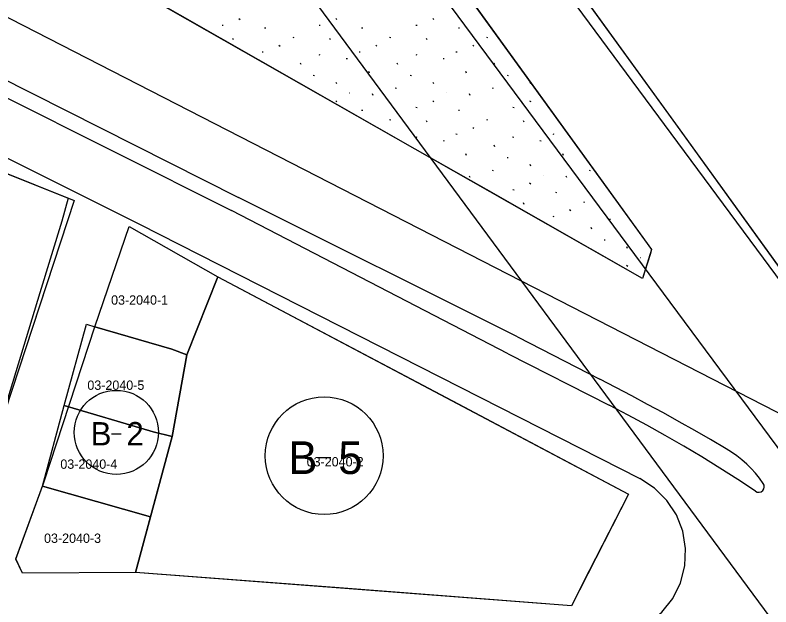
# Model space of a CAD drawing. Extents: x 413946 to 415528, y 4453939 to 4454944.
# Drawn here: x 414117.8 to 414198.6, y 4454657.6 to 4454721 of the extents above; entities that cross this region are included whole.
import ezdxf

# ---------------------------------------------------------------- set-up
doc = ezdxf.new("R2010")
doc.units = 0
for name, color, linetype in [('0_KADASTRO', 7, 'Continuous'), ('HAT_ENERJI_NAKIL_HAT', 7, 'Continuous'), ('KST_ENERJI_NAKIL_HAT', 7, 'Continuous'), ('Level 27', 7, 'Continuous'), ('Level 28', 7, 'Continuous'), ('Level 41', 7, 'Continuous'), ('Level 54', 7, 'Continuous'), ('Level 62', 7, 'Continuous'), ('SEMBOL', 7, 'Continuous'), ('SNR_FONKSIYON', 7, 'Continuous')]:
    doc.layers.add(name, color=color, linetype=linetype)

msp = doc.modelspace()

# ---------------------------------------------------------------- linework, layer by layer
at = {"layer": '0_KADASTRO'}
for points in [[(414096.99, 4454835.77), (414098.7, 4454839.14), (414238.98, 4454892.53), (414254.93, 4454896.1), (414267.24, 4454897.45), (414291.64, 4454897.36), (414301.38, 4454895.97), (414237.57, 4454666.8), (414236.56, 4454663.13), (414213.19, 4454675.19), (414204.39, 4454687.27), (414188.47, 4454709.34), (414167.47, 4454738.38)], [(414085.37, 4454749.55), (414107.18, 4454790.27), (414110.22, 4454795.94), (414114.42, 4454794.63), (414180.37, 4454703.49), (414185.88, 4454695.87), (414185.72, 4454695.34), (414184.91, 4454692.77), (414168.2, 4454702.3), (414160.59, 4454706.64)], [(414105, 4454682.21), (414108.88, 4454694.5), (414111.77, 4454704.03), (414112.48, 4454705.78), (414123.46, 4454701.4), (414122.78, 4454698.93), (414120.42, 4454691.25), (414116.62, 4454678.79)], [(414126.299, 4454687.617), (414129.969, 4454698.337), (414139.47, 4454692.97), (414136.16, 4454684.6), (414134.53, 4454685.21)], [(414130.67, 4454661.32), (414132.26, 4454667.25), (414134.57, 4454675.85), (414136.16, 4454684.6), (414139.47, 4454692.97), (414183.42, 4454669.69), (414178.5, 4454660.08), (414177.3, 4454657.75)], [(414123.03, 4454679.18), (414125.4, 4454687.88), (414126.299, 4454687.617), (414134.53, 4454685.21), (414136.16, 4454684.6), (414134.57, 4454675.85), (414132.54, 4454676.37), (414132.19, 4454676.46)], [(414120.7, 4454670.54), (414123.03, 4454679.18), (414132.19, 4454676.46), (414132.54, 4454676.37), (414134.57, 4454675.85), (414132.26, 4454667.25)], [(414117.85, 4454662.75), (414120.7, 4454670.54), (414132.26, 4454667.25), (414130.67, 4454661.32), (414118.55, 4454661.23)]]:
    msp.add_lwpolyline(points, close=True, dxfattribs=at)
at = {"layer": 'HAT_ENERJI_NAKIL_HAT'}
msp.add_lwpolyline([(414658.516, 4453939.478), (414647.224, 4454070.234), (413999.883, 4454943.957)], dxfattribs=at)
at = {"layer": 'KST_ENERJI_NAKIL_HAT'}
for p, q in [((414158.371, 4454748.301), (414184.473, 4454712.979)), ((414230.556, 4454613.267), (414140.517, 4454735.108)), ((414184.473, 4454712.979), (414213, 4454674.376))]:
    msp.add_line(p, q, dxfattribs=at)
at = {"layer": 'Level 27'}
for p, q in [((414129.958, 4454698.343), (414139.47, 4454692.97)), ((414139.47, 4454692.97), (414147.49, 4454688.722)), ((414147.49, 4454688.722), (414165.164, 4454679.36)), ((414165.164, 4454679.36), (414183.42, 4454669.69)), ((414183.42, 4454669.69), (414177.3, 4454657.75)), ((414152.449, 4454659.653), (414130.67, 4454661.32)), ((414177.3, 4454657.75), (414152.449, 4454659.653))]:
    msp.add_line(p, q, dxfattribs=at)
at = {"layer": 'Level 28'}
for p, q in [((414114.42, 4454794.63), (414185.88, 4454695.87)), ((414184.91, 4454692.77), (414085.37, 4454749.55)), ((414188.47, 4454709.34), (414167.47, 4454738.38)), ((414204.39, 4454687.27), (414188.47, 4454709.34)), ((414112.48, 4454705.78), (414124.094, 4454701.147)), ((414124.094, 4454701.147), (414111.516, 4454662.841)), ((414126.322, 4454687.722), (414129.958, 4454698.343)), ((414185.88, 4454695.87), (414184.91, 4454692.77)), ((414120.832, 4454670.945), (414126.322, 4454687.722)), ((414117.845, 4454662.754), (414120.832, 4454670.945)), ((414118.546, 4454661.229), (414117.845, 4454662.754)), ((414130.67, 4454661.32), (414118.546, 4454661.229))]:
    msp.add_line(p, q, dxfattribs=at)
at = {"layer": 'Level 41'}
for p, q in [((414141.719, 4454720.626), (414141.846, 4454720.527)), ((414141.719, 4454720.626), (414141.846, 4454720.527)), ((414152.087, 4454720.626), (414152.214, 4454720.527)), ((414152.087, 4454720.626), (414152.214, 4454720.527)), ((414162.455, 4454720.626), (414162.582, 4454720.527)), ((414162.455, 4454720.626), (414162.582, 4454720.527)), ((414139.925, 4454719.921), (414140.051, 4454719.896)), ((414139.925, 4454719.921), (414140.051, 4454719.896)), ((414144.473, 4454719.627), (414144.599, 4454719.603)), ((414144.473, 4454719.627), (414144.599, 4454719.603)), ((414150.293, 4454719.921), (414150.419, 4454719.896)), ((414150.293, 4454719.921), (414150.419, 4454719.896)), ((414154.841, 4454719.627), (414154.967, 4454719.603)), ((414154.841, 4454719.627), (414154.967, 4454719.603)), ((414160.661, 4454719.921), (414160.787, 4454719.896)), ((414160.661, 4454719.921), (414160.787, 4454719.896)), ((414165.209, 4454719.627), (414165.335, 4454719.603)), ((414165.209, 4454719.627), (414165.335, 4454719.603)), ((414141.138, 4454718.323), (414141.073, 4454718.485)), ((414141.138, 4454718.323), (414141.073, 4454718.485)), ((414147.473, 4454718.603), (414147.598, 4454718.578)), ((414147.473, 4454718.603), (414147.598, 4454718.578)), ((414151.506, 4454718.323), (414151.441, 4454718.485)), ((414151.506, 4454718.323), (414151.441, 4454718.485)), ((414157.841, 4454718.603), (414157.966, 4454718.578)), ((414157.841, 4454718.603), (414157.966, 4454718.578)), ((414161.874, 4454718.323), (414161.809, 4454718.485)), ((414161.874, 4454718.323), (414161.809, 4454718.485)), ((414168.209, 4454718.603), (414168.334, 4454718.578)), ((414168.209, 4454718.603), (414168.334, 4454718.578)), ((414145.998, 4454717.765), (414146.125, 4454717.665)), ((414145.998, 4454717.765), (414146.125, 4454717.665)), ((414156.366, 4454717.765), (414156.493, 4454717.665)), ((414156.366, 4454717.765), (414156.493, 4454717.665)), ((414166.734, 4454717.765), (414166.861, 4454717.665)), ((414166.734, 4454717.765), (414166.861, 4454717.665)), ((414144.203, 4454717.059), (414144.329, 4454717.036)), ((414144.203, 4454717.059), (414144.329, 4454717.036)), ((414150.266, 4454716.755), (414150.392, 4454716.732)), ((414150.266, 4454716.755), (414150.392, 4454716.732)), ((414154.571, 4454717.059), (414154.697, 4454717.036)), ((414154.571, 4454717.059), (414154.697, 4454717.036)), ((414160.634, 4454716.755), (414160.76, 4454716.732)), ((414160.634, 4454716.755), (414160.76, 4454716.732)), ((414164.939, 4454717.059), (414165.065, 4454717.036)), ((414164.939, 4454717.059), (414165.065, 4454717.036)), ((414153.195, 4454716.345), (414153.321, 4454716.321)), ((414153.195, 4454716.345), (414153.321, 4454716.321)), ((414163.563, 4454716.345), (414163.689, 4454716.321)), ((414163.563, 4454716.345), (414163.689, 4454716.321)), ((414148.363, 4454715.686), (414148.297, 4454715.848)), ((414148.363, 4454715.686), (414148.297, 4454715.848)), ((414158.731, 4454715.686), (414158.665, 4454715.848)), ((414158.731, 4454715.686), (414158.665, 4454715.848)), ((414169.099, 4454715.686), (414169.033, 4454715.848)), ((414169.099, 4454715.686), (414169.033, 4454715.848)), ((414149.682, 4454714.551), (414149.808, 4454714.527)), ((414149.682, 4454714.551), (414149.808, 4454714.527)), ((414155.7, 4454714.771), (414155.635, 4454714.935)), ((414155.7, 4454714.771), (414155.635, 4454714.935)), ((414160.05, 4454714.551), (414160.176, 4454714.527)), ((414160.05, 4454714.551), (414160.176, 4454714.527)), ((414166.068, 4454714.771), (414166.003, 4454714.935)), ((414166.068, 4454714.771), (414166.003, 4454714.935)), ((414170.418, 4454714.551), (414170.544, 4454714.527)), ((414170.418, 4454714.551), (414170.544, 4454714.527)), ((414152.204, 4454713.622), (414152.14, 4454713.783)), ((414152.204, 4454713.622), (414152.14, 4454713.783)), ((414162.572, 4454713.622), (414162.508, 4454713.783)), ((414162.572, 4454713.622), (414162.508, 4454713.783)), ((414172.94, 4454713.622), (414172.876, 4454713.783)), ((414172.94, 4454713.622), (414172.876, 4454713.783)), ((414158.446, 4454713.183), (414158.572, 4454713.159)), ((414158.446, 4454713.183), (414158.572, 4454713.159)), ((414168.814, 4454713.183), (414168.94, 4454713.159)), ((414168.814, 4454713.183), (414168.94, 4454713.159)), ((414153.562, 4454712.658), (414153.57, 4454712.657)), ((414153.562, 4454712.658), (414153.57, 4454712.657)), ((414156.081, 4454712.389), (414156.016, 4454712.551)), ((414156.081, 4454712.389), (414156.016, 4454712.551)), ((414163.93, 4454712.658), (414163.938, 4454712.657)), ((414163.93, 4454712.658), (414163.938, 4454712.657)), ((414166.449, 4454712.389), (414166.384, 4454712.551)), ((414166.449, 4454712.389), (414166.384, 4454712.551)), ((414152.087, 4454711.82), (414152.214, 4454711.721)), ((414152.087, 4454711.82), (414152.214, 4454711.721)), ((414160.661, 4454711.115), (414160.787, 4454711.09)), ((414160.661, 4454711.115), (414160.787, 4454711.09)), ((414162.455, 4454711.82), (414162.582, 4454711.721)), ((414162.455, 4454711.82), (414162.582, 4454711.721)), ((414171.029, 4454711.115), (414171.155, 4454711.09)), ((414171.029, 4454711.115), (414171.155, 4454711.09)), ((414172.823, 4454711.82), (414172.95, 4454711.721)), ((414172.823, 4454711.82), (414172.95, 4454711.721)), ((414154.841, 4454710.821), (414154.967, 4454710.797)), ((414154.841, 4454710.821), (414154.967, 4454710.797)), ((414165.209, 4454710.821), (414165.335, 4454710.797)), ((414165.209, 4454710.821), (414165.335, 4454710.797)), ((414157.841, 4454709.797), (414157.966, 4454709.772)), ((414157.841, 4454709.797), (414157.966, 4454709.772)), ((414161.874, 4454709.517), (414161.809, 4454709.679)), ((414161.874, 4454709.517), (414161.809, 4454709.679)), ((414168.209, 4454709.797), (414168.334, 4454709.772)), ((414168.209, 4454709.797), (414168.334, 4454709.772)), ((414172.242, 4454709.517), (414172.177, 4454709.679)), ((414172.242, 4454709.517), (414172.177, 4454709.679)), ((414166.734, 4454708.959), (414166.861, 4454708.859)), ((414166.734, 4454708.959), (414166.861, 4454708.859)), ((414160.634, 4454707.949), (414160.76, 4454707.926)), ((414160.634, 4454707.949), (414160.76, 4454707.926)), ((414164.939, 4454708.253), (414165.065, 4454708.23)), ((414164.939, 4454708.253), (414165.065, 4454708.23)), ((414171.002, 4454707.949), (414171.128, 4454707.926)), ((414171.002, 4454707.949), (414171.128, 4454707.926)), ((414175.307, 4454708.253), (414175.433, 4454708.23)), ((414175.307, 4454708.253), (414175.433, 4454708.23)), ((414163.563, 4454707.539), (414163.689, 4454707.515)), ((414163.563, 4454707.539), (414163.689, 4454707.515)), ((414169.099, 4454706.88), (414169.033, 4454707.042)), ((414169.099, 4454706.88), (414169.033, 4454707.042)), ((414173.931, 4454707.539), (414174.057, 4454707.515)), ((414173.931, 4454707.539), (414174.057, 4454707.515)), ((414166.068, 4454705.965), (414166.003, 4454706.129)), ((414166.068, 4454705.965), (414166.003, 4454706.129)), ((414170.418, 4454705.745), (414170.544, 4454705.721)), ((414170.418, 4454705.745), (414170.544, 4454705.721)), ((414176.436, 4454705.965), (414176.371, 4454706.129)), ((414176.436, 4454705.965), (414176.371, 4454706.129)), ((414172.94, 4454704.816), (414172.876, 4454704.977)), ((414172.94, 4454704.816), (414172.876, 4454704.977)), ((414168.814, 4454704.377), (414168.94, 4454704.353)), ((414168.814, 4454704.377), (414168.94, 4454704.353)), ((414174.298, 4454703.852), (414174.306, 4454703.851)), ((414174.298, 4454703.852), (414174.306, 4454703.851)), ((414179.182, 4454704.377), (414179.308, 4454704.353)), ((414179.182, 4454704.377), (414179.308, 4454704.353)), ((414166.449, 4454703.583), (414166.384, 4454703.745)), ((414166.449, 4454703.583), (414166.384, 4454703.745)), ((414172.823, 4454703.014), (414172.95, 4454702.915)), ((414172.823, 4454703.014), (414172.95, 4454702.915)), ((414176.817, 4454703.583), (414176.752, 4454703.745)), ((414176.817, 4454703.583), (414176.752, 4454703.745)), ((414171.029, 4454702.309), (414171.155, 4454702.284)), ((414171.029, 4454702.309), (414171.155, 4454702.284)), ((414175.577, 4454702.015), (414175.703, 4454701.991)), ((414175.577, 4454702.015), (414175.703, 4454701.991)), ((414172.242, 4454700.711), (414172.177, 4454700.873)), ((414172.242, 4454700.711), (414172.177, 4454700.873)), ((414178.577, 4454700.991), (414178.702, 4454700.966)), ((414178.577, 4454700.991), (414178.702, 4454700.966)), ((414177.102, 4454700.153), (414177.229, 4454700.053)), ((414177.102, 4454700.153), (414177.229, 4454700.053)), ((414175.307, 4454699.447), (414175.433, 4454699.424)), ((414175.307, 4454699.447), (414175.433, 4454699.424)), ((414181.37, 4454699.143), (414181.496, 4454699.12)), ((414181.37, 4454699.143), (414181.496, 4454699.12)), ((414179.467, 4454698.074), (414179.401, 4454698.236)), ((414179.467, 4454698.074), (414179.401, 4454698.236)), ((414180.786, 4454696.939), (414180.912, 4454696.915)), ((414180.786, 4454696.939), (414180.912, 4454696.915)), ((414183.308, 4454696.01), (414183.244, 4454696.171)), ((414183.308, 4454696.01), (414183.244, 4454696.171)), ((414184.666, 4454695.046), (414184.674, 4454695.045)), ((414184.666, 4454695.046), (414184.674, 4454695.045)), ((414183.191, 4454694.208), (414183.318, 4454694.109)), ((414183.191, 4454694.208), (414183.318, 4454694.109))]:
    msp.add_line(p, q, dxfattribs=at)
at = {"layer": 'Level 54'}
for points in [[(414098.7, 4454839.14), (414238.98, 4454892.53), (414254.93, 4454896.1), (414267.24, 4454897.45), (414291.64, 4454897.36), (414301.38, 4454895.97), (414237.57, 4454666.8), (414236.56, 4454663.13), (414213.19, 4454675.19), (414204.39, 4454687.27), (414188.47, 4454709.34), (414167.47, 4454738.38), (414096.99, 4454835.77), (414098.7, 4454839.14)], [(414111.516, 4454662.841), (414099.981, 4454664.013), (414102.15, 4454672.78), (414105, 4454682.21), (414108.88, 4454694.5), (414111.77, 4454704.03), (414112.48, 4454705.78), (414124.094, 4454701.147)], [(414129.958, 4454698.343), (414139.47, 4454692.97), (414136.16, 4454684.6), (414134.57, 4454675.85), (414130.67, 4454661.32), (414118.546, 4454661.229), (414118.546, 4454661.229), (414117.845, 4454662.754), (414120.832, 4454670.945), (414126.322, 4454687.722)], [(414139.47, 4454692.97), (414147.49, 4454688.722), (414165.164, 4454679.36), (414183.42, 4454669.69), (414177.3, 4454657.75), (414152.449, 4454659.653), (414130.67, 4454661.32), (414134.57, 4454675.85), (414136.16, 4454684.6)]]:
    msp.add_lwpolyline(points, close=True, dxfattribs=at)
at = {"layer": 'Level 62'}
for p, q in [((413994.185, 4454773.639), (414140.933, 4454700.045)), ((414010.977, 4454767.41), (414141.659, 4454701.471)), ((414054.262, 4454752.897), (414229.711, 4454662.851)), ((414086.804, 4454720.766), (414131.095, 4454698.596)), ((414171.542, 4454686.523), (414141.659, 4454701.471)), ((414170.52, 4454684.709), (414140.933, 4454700.045)), ((414171.542, 4454686.523), (414180.326, 4454682.015)), ((414170.52, 4454684.709), (414181.341, 4454679.204))]:
    msp.add_line(p, q, dxfattribs=at)
for points in [[(414131.095, 4454698.596), (414131.095, 4454698.596), (414184.618, 4454671.365)], [(414193.863, 4454674.552), (414192.195, 4454675.528), (414190.52, 4454676.492), (414188.838, 4454677.443), (414187.149, 4454678.383), (414185.453, 4454679.309), (414183.751, 4454680.224), (414182.042, 4454681.125), (414180.326, 4454682.015)], [(414197.003, 4454670.001), (414195.107, 4454671.254), (414193.193, 4454672.479), (414191.261, 4454673.674), (414189.311, 4454674.84), (414187.343, 4454675.976), (414185.359, 4454677.082), (414183.358, 4454678.158), (414181.341, 4454679.204)], [(414197.833, 4454670.838), (414197.431, 4454671.392), (414196.999, 4454671.924), (414196.539, 4454672.432), (414196.052, 4454672.914), (414195.54, 4454673.368), (414195.003, 4454673.793), (414194.443, 4454674.188), (414193.863, 4454674.552)], [(414180.231, 4454654.349), (414182.096, 4454654.48), (414183.893, 4454654.993), (414185.546, 4454655.866), (414186.983, 4454657.062), (414188.141, 4454658.529), (414188.972, 4454660.204), (414189.438, 4454662.014), (414189.521, 4454663.881), (414189.216, 4454665.726), (414188.537, 4454667.467), (414187.512, 4454669.031), (414186.187, 4454670.349), (414184.618, 4454671.365)], [(414197.003, 4454670.001), (414197.191, 4454669.917), (414197.396, 4454669.902), (414197.595, 4454669.957), (414197.763, 4454670.077), (414197.881, 4454670.246), (414197.935, 4454670.445), (414197.918, 4454670.65), (414197.833, 4454670.838)]]:
    msp.add_lwpolyline(points, dxfattribs=at)
at = {"layer": 'SEMBOL'}
for p, q in [((414128.102, 4454676.16), (414129.102, 4454676.16)), ((414150.144, 4454673.601), (414151.544, 4454673.601))]:
    msp.add_line(p, q, dxfattribs=at)
for centre, radius in [((414128.602, 4454676.309), 4.5), ((414150.844, 4454673.809), 6.3)]:
    msp.add_circle(centre, radius, dxfattribs=at)
at = {"layer": 'SNR_FONKSIYON'}
for p, q in [((414136.16, 4454684.6), (414139.47, 4454692.97)), ((414134.57, 4454675.85), (414136.16, 4454684.6)), ((414130.67, 4454661.32), (414134.57, 4454675.85))]:
    msp.add_line(p, q, dxfattribs=at)

# ---------------------------------------------------------------- texts
at = {"layer": '0_KADASTRO'}
for s, p in [('03-2040-1', (414128.043, 4454689.98)), ('03-2040-5', (414125.502, 4454680.862)), ('03-2040-4', (414122.611, 4454672.409)), ('03-2040-2', (414148.968, 4454672.664)), ('03-2040-3', (414120.869, 4454664.475))]:
    msp.add_text(s, height=1, dxfattribs=at).set_placement(p)
at = {"layer": 'SEMBOL'}
for s, height, p in [('B', 2.5, (414125.856, 4454674.91)), ('2', 2.5, (414129.68, 4454674.91)), ('B', 3.5, (414147, 4454671.851)), ('5', 3.5, (414152.352, 4454671.851))]:
    msp.add_text(s, height=height, dxfattribs=at).set_placement(p)

doc.saveas('drawing.dxf')
